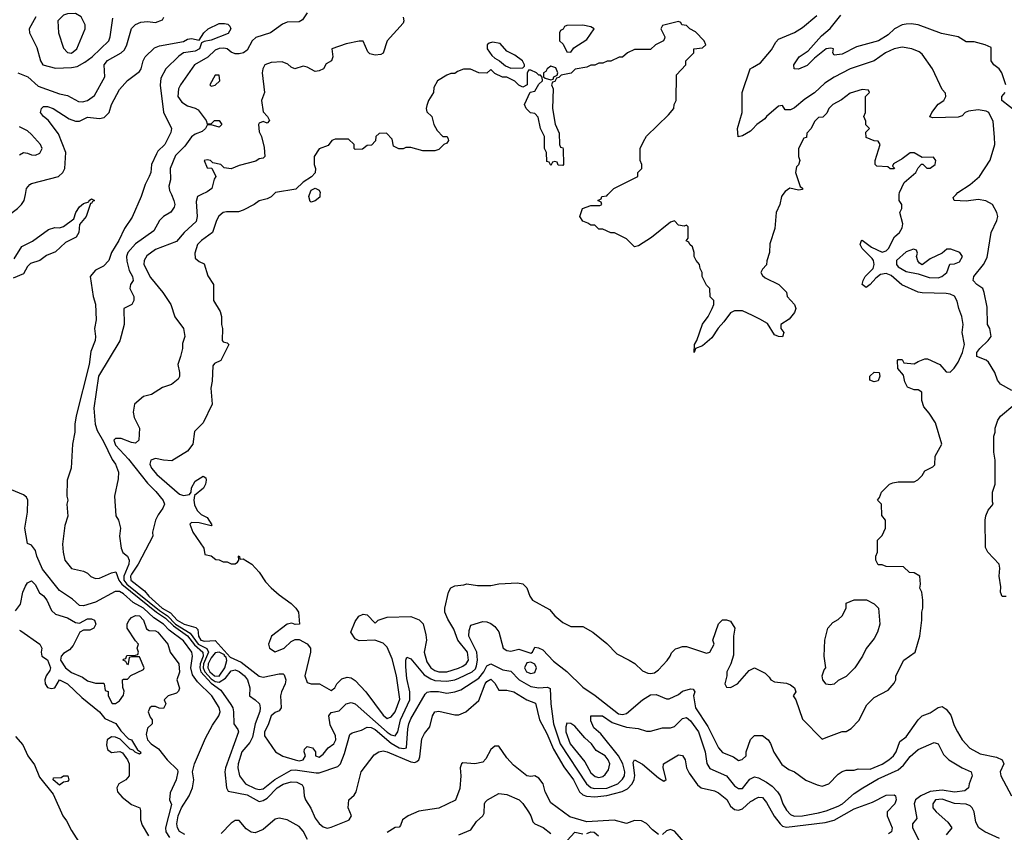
# Model space of a CAD drawing. Header units: inches. Extents: x 2348352 to 2479776, y 460422 to 613655.
# Tile 461 of 590: x 2426330 to 2431261, y 556808 to 560875. Entities that reach past the tile are written whole.
import ezdxf

# ---------------------------------------------------------------- set-up
doc = ezdxf.new("R2010")
doc.units = ezdxf.units.IN
doc.header["$MEASUREMENT"] = 0
for name, color, linetype in [('C4525', 7, 'Continuous'), ('C4526', 7, 'Continuous'), ('C4535', 7, 'Continuous'), ('C4536', 7, 'Continuous')]:
    doc.layers.add(name, color=color, linetype=linetype)

msp = doc.modelspace()

# ---------------------------------------------------------------- linework, layer by layer
at = {"layer": 'C4525', "color": 4}
for points, elevation in [([(2425808.2, 560000), (2425844.7, 559970), (2425888.2, 559948.2), (2425906.8, 559930), (2425907.3, 559910), (2425898.8, 559870), (2425913.2, 559833.2), (2425939.9, 559799.9), (2425981.4, 559761.4), (2426030, 559746.8), (2426071.9, 559768.1), (2426150, 559780.5), (2426190, 559800.7), (2426245.3, 559874.7), (2426319, 559930), (2426339, 559950), (2426353.2, 559970), (2426359.2, 560000)], 64), ([(2426302, 559678), (2426340.6, 559739.4), (2426394.1, 559765.9), (2426475.3, 559824.7), (2426505.7, 559834.3), (2426530, 559834), (2426550, 559839.5), (2426602, 559878), (2426611.2, 559910), (2426630, 559938.4), (2426650, 559954.9), (2426677.2, 559962.8), (2426679, 559970), (2426690, 559978.8), (2426704.7, 559970), (2426695.2, 559964.8), (2426690, 559955.3), (2426684.7, 559955.3), (2426663.7, 559890), (2426630.4, 559850), (2426626.7, 559810), (2426612.6, 559787.4), (2426560.2, 559759.8), (2426510, 559714), (2426465.2, 559694.8), (2426431.3, 559670), (2426385.1, 559654.9), (2426370, 559639.3), (2426350, 559602.7), (2426298, 559582)], 56), ([(2426942.4, 560000), (2426939.3, 559990), (2426893.5, 559886.5), (2426855.5, 559830), (2426827.7, 559770), (2426790.7, 559710), (2426776, 559670), (2426750, 559642), (2426710, 559622), (2426684, 559590), (2426698, 559490), (2426710.5, 559450.5), (2426712.7, 559372.7), (2426704.9, 559330), (2426710.3, 559290), (2426708.4, 559270), (2426686.3, 559213.7), (2426678, 559150), (2426613, 558893), (2426607, 558850), (2426607.2, 558810), (2426595.5, 558750), (2426588.5, 558630), (2426568, 558570), (2426566.8, 558490), (2426571, 558470), (2426566.8, 558450), (2426570.8, 558390), (2426555.9, 558344.1), (2426544.9, 558250), (2426547.3, 558210), (2426557.3, 558170), (2426590, 558127.7), (2426650, 558114), (2426670, 558104), (2426687.4, 558087.4), (2426710, 558078.4), (2426730, 558079.5), (2426790, 558107), (2426811.7, 558111.7), (2426826.7, 558070), (2426842.6, 558050), (2427016.1, 557910), (2427059.9, 557879.9), (2427100.7, 557840.7), (2427171, 557791), (2427205.8, 557745.8), (2427247.2, 557710), (2427249.5, 557690), (2427234, 557650), (2427231.9, 557630), (2427237.3, 557610), (2427290, 557553.9), (2427338.4, 557518.4), (2427387.1, 557447.1), (2427397.3, 557430), (2427401.8, 557410), (2427402, 557350), (2427422.8, 557322.8), (2427426.8, 557310), (2427360.9, 557130), (2427358, 557110), (2427365.5, 557030), (2427373.7, 557013.7), (2427470, 556995.8), (2427530, 556961.7), (2427550, 556966.3), (2427570, 556978.3), (2427619.7, 557030), (2427650, 557048.9), (2427690, 557060.3), (2427718.7, 557058.7), (2427745.1, 557045.1), (2427751.7, 557031.7), (2427754.9, 556990), (2427762, 556970), (2427788.2, 556928.2), (2427810, 556878.7), (2427830, 556851.8), (2427850, 556834.3), (2427870, 556829), (2427890, 556832.7), (2427973.9, 556866.1), (2427981.2, 556870), (2427992.3, 556890), (2427976, 556930), (2427979, 556970), (2428006, 556994), (2428015.3, 557010), (2428041.2, 557110), (2428105.4, 557194.6), (2428129.6, 557210.4), (2428150, 557214.9), (2428170, 557210.4), (2428290, 557160.2), (2428310, 557157.6), (2428318.8, 557161.2), (2428329.7, 557170.3), (2428334.2, 557185.8), (2428343.9, 557276.1), (2428357.5, 557302.5), (2428384.1, 557335.9), (2428398, 557390), (2428409.2, 557410), (2428430, 557413.4), (2428510, 557395.5), (2428530, 557395.5), (2428564, 557410), (2428630, 557466.8), (2428662, 557550), (2428670, 557563), (2428690, 557574.4), (2428710, 557554), (2428730, 557518.8), (2428770, 557519.3), (2428804.7, 557510), (2428870, 557470.5), (2428914.2, 557454.2), (2428933.7, 557370), (2428970, 557302), (2429003.8, 557223.8), (2429055, 557135), (2429103.7, 557070), (2429134, 557010), (2429150, 556995.3), (2429168.2, 556988.2), (2429210, 556985.5), (2429270, 556992.1), (2429347.9, 557012.1), (2429374.5, 557025.5), (2429396.9, 557050), (2429407.4, 557072.6), (2429411.2, 557091.2), (2429402.9, 557157.1), (2429409.4, 557170.6), (2429450, 557148), (2429530, 557080.5), (2429556, 557064), (2429568.4, 557071.6), (2429552.7, 557130), (2429555.3, 557150), (2429630, 557196), (2429650, 557191.3), (2429662.4, 557170), (2429670.4, 557130), (2429683.1, 557103.1), (2429724.6, 557044.6), (2429742.8, 557030), (2429810, 557015.5), (2429830, 557005.5), (2429871.6, 556971.5), (2429890, 556938.8), (2429910, 556922), (2429930, 556919.1), (2429950, 556925.5), (2429990, 556961.6), (2430000, 556967.5)], 64), ([(2427089.9, 560000), (2427103, 559970), (2427107.3, 559950), (2427104, 559936), (2427087.5, 559912.5), (2427051.3, 559890), (2427031.3, 559870), (2427001.4, 559818.6), (2426910, 559754), (2426872.2, 559710), (2426865.7, 559690), (2426866.3, 559666.3), (2426879.3, 559619.3), (2426896, 559590), (2426898, 559570), (2426884.7, 559550), (2426882.8, 559530), (2426902.8, 559490), (2426902.8, 559470), (2426892, 559450), (2426852, 559430), (2426853.4, 559350), (2426832.3, 559267.7), (2426725.5, 559090), (2426702.4, 558930), (2426708.9, 558850), (2426718.2, 558818.2), (2426750, 558764), (2426793.4, 558673.4), (2426811, 558650), (2426826, 558610), (2426823.6, 558576.4), (2426806, 558490), (2426811.6, 558391.6), (2426824.7, 558370), (2426836, 558330), (2426831, 558290), (2426838.8, 558230), (2426847.5, 558207.5), (2426871, 558190), (2426878, 558170), (2426876.9, 558150), (2426851.6, 558090), (2426851.5, 558070), (2426867.1, 558050), (2427030, 557917.1), (2427070.4, 557890.4), (2427110, 557850.1), (2427184.7, 557804.7), (2427223.5, 557750), (2427267.1, 557727.1), (2427275.3, 557710), (2427251.6, 557650), (2427249.6, 557630), (2427258, 557610), (2427290, 557575.8), (2427310, 557562.5), (2427330, 557558.3), (2427360.9, 557579.1), (2427390, 557616), (2427410, 557621.3), (2427430, 557612.2), (2427456.3, 557590), (2427470.7, 557570), (2427482.8, 557530), (2427482, 557490), (2427510, 557471.3), (2427530.6, 557450.6), (2427535.5, 557430), (2427532.8, 557412.8), (2427510.2, 557349.8), (2427496.3, 557283.7), (2427482.5, 557257.5), (2427443.7, 557210), (2427425.3, 557150), (2427422.4, 557130), (2427430.4, 557090), (2427460.5, 557050), (2427510, 557026), (2427530, 557021.1), (2427550, 557024.6), (2427608.3, 557071.7), (2427690, 557118.7), (2427710, 557119.6), (2427815.1, 557104.9), (2427830, 557106), (2427923.6, 557136.4), (2427937, 557150), (2427957.7, 557202.3), (2427983.1, 557296.9), (2427994.9, 557305.1), (2428041.7, 557318.3), (2428070, 557333.4), (2428090, 557332.6), (2428110, 557322.4), (2428190, 557254.4), (2428230, 557230.4), (2428253.6, 557226.4), (2428268, 557230), (2428273.9, 557326.1), (2428279.7, 557350), (2428290, 557376.3), (2428361, 557499), (2428371.8, 557508.2), (2428387.7, 557512.3), (2428427.9, 557512.1), (2428470, 557503.8), (2428510, 557510.4), (2428539.4, 557520.6), (2428630, 557579.5), (2428655.1, 557610), (2428670, 557640.7), (2428690, 557651.3), (2428750, 557620.4), (2428790, 557614.9), (2428831.1, 557571.1), (2428890, 557538), (2428929.7, 557530.3), (2428973.7, 557533.7), (2428986.8, 557526.8), (2428990.3, 557450), (2429003.1, 557350), (2429036.9, 557250), (2429169.3, 557049.3), (2429190, 557031.7), (2429206.8, 557026.8), (2429270, 557028.4), (2429325.1, 557050), (2429350, 557073), (2429359.1, 557090), (2429361, 557110), (2429350.8, 557150), (2429329.8, 557190), (2429240.1, 557300.1), (2429205.2, 557330), (2429190, 557366), (2429190, 557391.3), (2429248.9, 557391.1), (2429297.5, 557357.5), (2429342, 557342), (2429370, 557333), (2429427.9, 557327.9), (2429470, 557314), (2429490, 557314), (2429550, 557330.8), (2429590, 557330.7), (2429610, 557336.3), (2429650, 557377.3), (2429670, 557383), (2429690, 557365.5), (2429730.3, 557310), (2429763, 557210), (2429772.3, 557152.3), (2429787, 557127), (2429870, 557090.5), (2429910, 557040.7), (2429930, 557027.3), (2429950, 557027.3), (2429986.3, 557073.7), (2430000, 557080.5)], 68), ([(2427241.4, 560000), (2427221, 559990), (2427214.4, 559965.6), (2427219.1, 559890), (2427214.6, 559865.4), (2427154, 559810), (2427115.6, 559764.4), (2427010, 559724.5), (2426967.3, 559692.7), (2426953, 559670), (2426952.7, 559650), (2426984.8, 559584.8), (2427046.8, 559510), (2427086.8, 559450), (2427107.9, 559387.9), (2427150.7, 559330), (2427158, 559290), (2427146.4, 559253.6), (2427146, 559230), (2427136, 559190), (2427122.8, 559150), (2427130.7, 559110), (2427130.6, 559089.4), (2427123.5, 559076.5), (2427090.5, 559049.5), (2427045.2, 559034.8), (2426990, 558999), (2426950, 558989), (2426906, 558950), (2426898.8, 558910), (2426904.5, 558884.5), (2426930.8, 558830), (2426926.8, 558770), (2426910, 558756), (2426890, 558758), (2426838.6, 558778.6), (2426810, 558778.4), (2426802.4, 558770), (2426810, 558745.3), (2426875.5, 558675.5), (2426970, 558554.9), (2427013, 558513), (2427048.1, 558468.1), (2427055.5, 558450), (2427048, 558430), (2427023.2, 558396.8), (2427010.4, 558370), (2426994.8, 558310), (2426997.3, 558290), (2426924, 558150), (2426890, 558099.5), (2426885.8, 558090), (2426886.5, 558070), (2426955.5, 558015.5), (2426976.5, 557990), (2427044.2, 557930), (2427085.5, 557905.5), (2427118.3, 557870), (2427153.4, 557850), (2427212.8, 557832.8), (2427222.4, 557822.4), (2427226.4, 557790), (2427237.1, 557770), (2427255.7, 557764.3), (2427310, 557767.7), (2427384.9, 557684.9), (2427438.9, 557658.9), (2427530, 557588.9), (2427550, 557583.7), (2427630, 557600.7), (2427650, 557601), (2427655.5, 557595.5), (2427664, 557570), (2427660.5, 557550), (2427641.3, 557510), (2427637, 557490), (2427640.5, 557430), (2427630, 557416), (2427610, 557407), (2427590.6, 557390), (2427575.3, 557344.7), (2427557.1, 557310), (2427557.1, 557290), (2427610.8, 557210), (2427648.7, 557188.7), (2427709.6, 557170.4), (2427730, 557166), (2427749.5, 557170.5), (2427760.9, 557190), (2427755.1, 557210), (2427756.5, 557223.5), (2427770, 557237.3), (2427796, 557230), (2427811, 557210), (2427812, 557190), (2427830, 557184), (2427850, 557198.8), (2427876, 557230), (2427903.7, 557250), (2427913, 557270), (2427911.3, 557290), (2427885.7, 557345.7), (2427878, 557390), (2427890, 557406.8), (2427930, 557415.5), (2427966, 557450), (2427990, 557458), (2428010, 557450.7), (2428170, 557309.3), (2428190, 557295.2), (2428210, 557290.4), (2428223.5, 557310), (2428237.6, 557370), (2428283.5, 557470), (2428284.4, 557510), (2428270, 557578), (2428263.6, 557636.4), (2428264.5, 557670), (2428270, 557684.7), (2428290, 557676), (2428356.2, 557596.2), (2428390, 557574.9), (2428410, 557567.9), (2428470, 557564.4), (2428508.9, 557571.1), (2428530, 557579.6), (2428595.6, 557610), (2428613.5, 557626.5), (2428618.8, 557641.2), (2428623.1, 557670), (2428619.3, 557710), (2428580.5, 557790), (2428581.7, 557818.3), (2428590, 557844.7), (2428650, 557862), (2428670, 557860.5), (2428690, 557852.4), (2428710, 557837.1), (2428730.3, 557810.3), (2428751, 557730), (2428770, 557717.3), (2428790, 557714), (2428830, 557724), (2428890, 557704.7), (2428898, 557710), (2428910, 557734), (2428928.4, 557731.6), (2428950, 557720.7), (2429003.4, 557663.4), (2429070, 557612), (2429150, 557533.4), (2429212.6, 557492.6), (2429330, 557400.3), (2429350, 557396.5), (2429370, 557402.6), (2429450, 557470.4), (2429490, 557494.9), (2429517.1, 557497.1), (2429570, 557475.5), (2429583.7, 557476.3), (2429630, 557497.3), (2429650, 557513.4), (2429690, 557526), (2429703.6, 557523.6), (2429711, 557510), (2429704, 557490), (2429714.8, 557430), (2429777.3, 557337.3), (2429830, 557231), (2429850, 557207.7), (2429904.9, 557184.9), (2429930, 557167.3), (2429948.9, 557171.1), (2429968, 557190), (2429968.7, 557210), (2429990, 557272), (2430000, 557282)], 72), ([(2427601.7, 560000), (2427590, 559988.7), (2427570, 559978), (2427530, 559968.7), (2427504.7, 559950), (2427450, 559921.2), (2427426.4, 559913.6), (2427366.2, 559913.8), (2427350, 559909.3), (2427328.5, 559891.5), (2427316.3, 559870), (2427296.3, 559810), (2427240.7, 559770), (2427220.7, 559750), (2427207.3, 559707.3), (2427210, 559682), (2427230, 559664.7), (2427253.7, 559653.7), (2427273.2, 559593.2), (2427301, 559550), (2427301, 559470), (2427334.4, 559414.4), (2427341, 559390), (2427341, 559350), (2427346, 559330), (2427344.7, 559270), (2427350, 559262), (2427370, 559258), (2427378, 559250), (2427338, 559170), (2427305.5, 559154.5), (2427297.3, 559142.7), (2427293.7, 559066.3), (2427286.8, 559030), (2427294.8, 558950), (2427250, 558858), (2427206, 558814), (2427198, 558750), (2427170, 558715.3), (2427092.3, 558667.7), (2427050.3, 558669.7), (2427010, 558678), (2426987.7, 558670), (2426982.4, 558650), (2426990.4, 558630), (2427017.8, 558597.8), (2427130, 558500.3), (2427150, 558493.4), (2427181.5, 558498.5), (2427189.6, 558510.4), (2427190, 558531.3), (2427210, 558566), (2427250, 558590.8), (2427262, 558582), (2427264.7, 558570), (2427261, 558550), (2427250.7, 558530), (2427206, 558494), (2427202, 558470), (2427206.2, 558446.2), (2427219, 558419), (2427238.8, 558398.8), (2427270, 558384), (2427292.7, 558347.3), (2427290, 558342), (2427230, 558357.2), (2427190, 558358), (2427182, 558350), (2427198, 558310), (2427252, 558230), (2427258, 558198), (2427290, 558192), (2427312.7, 558172.7), (2427330, 558172), (2427350, 558162), (2427370, 558162), (2427390, 558152), (2427410, 558152), (2427420.4, 558159.6), (2427428, 558170), (2427426, 558190), (2427430, 558191.3), (2427434, 558174), (2427450, 558176), (2427493, 558150), (2427530.5, 558110), (2427561.3, 558061.3), (2427590, 558030.8), (2427630, 557996), (2427690, 557953.4), (2427714, 557930), (2427726.8, 557910), (2427731.3, 557848.7), (2427710, 557848), (2427694, 557854), (2427670, 557848.7), (2427591.3, 557790), (2427576, 557750), (2427582, 557730), (2427610, 557711.3), (2427655.3, 557730), (2427690, 557762), (2427710, 557772), (2427730, 557772), (2427770.7, 557750.7), (2427786, 557730), (2427787.3, 557710), (2427758, 557590), (2427770, 557558), (2427790.6, 557550.6), (2427831.3, 557550), (2427890, 557518), (2427909.4, 557530.6), (2427919.3, 557550), (2427944.2, 557575.8), (2427970, 557583.8), (2427990, 557580.4), (2428010, 557568.2), (2428063.8, 557510), (2428150, 557393.4), (2428170, 557377.3), (2428190, 557384.9), (2428210, 557410.7), (2428233.9, 557473.9), (2428216.9, 557590), (2428196.2, 557676.2), (2428170, 557734), (2428150, 557754), (2428108.9, 557768.9), (2428030, 557766), (2428010, 557775.3), (2427989, 557810), (2428010, 557862), (2428029.3, 557890), (2428050, 557898.8), (2428070, 557896), (2428110, 557854), (2428126, 557870), (2428170, 557884.7), (2428290, 557887.3), (2428330.4, 557870.4), (2428350.4, 557850.4), (2428364.5, 557795.5), (2428367.7, 557770), (2428355.5, 557710), (2428370, 557660.7), (2428390, 557630.6), (2428410, 557617.6), (2428430, 557610.4), (2428470, 557610.4), (2428528.3, 557628.3), (2428550, 557639.5), (2428566.6, 557650), (2428577.4, 557670), (2428572.4, 557710), (2428525.1, 557770), (2428503.9, 557823.9), (2428473.8, 557873.8), (2428459.3, 557910), (2428459.3, 557930), (2428477.2, 558010), (2428489.4, 558030.6), (2428510, 558041), (2428554, 558046), (2428570, 558052), (2428622.8, 558042.8), (2428690, 558042.8), (2428730, 558050.8), (2428823.1, 558056.9), (2428850, 558051.3), (2428870, 558032), (2428884.7, 557990), (2428898, 557970), (2428983.5, 557923.5), (2429010.9, 557890.9), (2429050, 557858), (2429090, 557838), (2429150, 557837.3), (2429201, 557810), (2429270, 557753), (2429320.6, 557700.6), (2429382.8, 557670), (2429411.8, 557651.8), (2429450, 557616.3), (2429475.5, 557604.5), (2429490, 557602), (2429510, 557606), (2429530, 557621), (2429572.5, 557667.5), (2429588.7, 557690), (2429594, 557706), (2429614.6, 557725.4), (2429626, 557730), (2429650, 557738), (2429670, 557738), (2429770, 557704.7), (2429786, 557710), (2429808, 557750), (2429802, 557770), (2429829.4, 557850.6), (2429850, 557870.8), (2429870.9, 557870.9), (2429890, 557864.7), (2429911.3, 557830), (2429904.7, 557790), (2429905.4, 557694.6), (2429892, 557650), (2429872, 557610), (2429872, 557590), (2429862, 557550), (2429870, 557534), (2429890, 557532), (2429926, 557550), (2429983.1, 557616.9), (2430000, 557625.9)], 76), ([(2427834.1, 560000), (2427833.2, 559986.8), (2427810, 559969), (2427790, 559962), (2427785.2, 559965.2), (2427779, 559990), (2427782.4, 560000)], 76), ([(2430000, 559393.9), (2429950, 559418), (2429910, 559418), (2429890, 559408), (2429857.5, 559362.5), (2429828.6, 559331.4), (2429796.5, 559283.5), (2429750, 559242.7), (2429714, 559230), (2429708.7, 559208.7), (2429709.3, 559250), (2429721.2, 559270), (2429749.3, 559350.7), (2429779, 559390), (2429798, 559430), (2429806, 559450), (2429806, 559470), (2429788.4, 559488.4), (2429786, 559530), (2429770, 559546), (2429748, 559590), (2429748, 559610), (2429738, 559630), (2429735.3, 559650), (2429718, 559670), (2429708, 559690), (2429708, 559710), (2429699, 559739), (2429686, 559750), (2429682, 559762), (2429668.4, 559768.4), (2429678, 559782), (2429678, 559838), (2429670, 559846), (2429658, 559842), (2429630, 559846), (2429610, 559868), (2429590, 559861.2), (2429494.6, 559785.4), (2429430, 559744), (2429410, 559738), (2429370, 559778), (2429310, 559808), (2429290, 559808), (2429250, 559826), (2429230, 559826), (2429210, 559846), (2429190, 559846), (2429176.4, 559856.4), (2429150, 559866), (2429135.3, 559890), (2429149.1, 559930.9), (2429190, 559946), (2429235.3, 559944.7), (2429246, 559950), (2429242, 559962), (2429226, 559970), (2429242, 559978), (2429246, 559990), (2429270, 559994), (2429276, 560000)], 76), ([(2427156.7, 556796.7), (2427131.4, 556811.4), (2427120.3, 556830), (2427117.7, 556850), (2427124.2, 556890), (2427140.2, 556930), (2427178.3, 556990), (2427195.3, 557030), (2427202.8, 557070), (2427195.5, 557110), (2427206, 557150), (2427261.3, 557278.7), (2427295.6, 557344.4), (2427328.2, 557390), (2427334.7, 557410), (2427330, 557432.2), (2427292.9, 557490), (2427221.2, 557561.2), (2427195.3, 557595.3), (2427186.7, 557630), (2427196, 557690), (2427192.9, 557710), (2427150, 557765.8), (2427079.1, 557819.1), (2427050, 557850.1), (2427001.6, 557881.6), (2426950, 557929.4), (2426898, 557958), (2426850, 558001), (2426830, 558012.8), (2426807.8, 558012.2), (2426710, 557959.5), (2426650, 557940.5), (2426630, 557942), (2426594.1, 557974.1), (2426530, 558018.4), (2426444.2, 558124.2), (2426416.5, 558190), (2426410, 558218), (2426390, 558244.7), (2426370, 558254), (2426356.4, 558330), (2426370.3, 558409.7), (2426371.7, 558470), (2426364.6, 558484.6), (2426350, 558497.6), (2426290, 558522)], 56), ([(2426310, 557916), (2426334.5, 557950), (2426345.6, 558010), (2426360.3, 558039.7), (2426370, 558056.3), (2426390, 558065.5), (2426408.7, 558048.7), (2426430, 558006), (2426450, 557991), (2426466.8, 557970), (2426490, 557918), (2426510, 557898.8), (2426570, 557880.7), (2426610, 557857.3), (2426630, 557854.8), (2426670, 557876.4), (2426690, 557876.3), (2426704.7, 557870), (2426711.3, 557850), (2426702, 557830), (2426681, 557819), (2426650, 557819), (2426630.9, 557809.1), (2426598, 557742), (2426579.8, 557720.2), (2426550, 557702.7), (2426537.3, 557690), (2426534.8, 557670), (2426559.1, 557630), (2426590, 557606.7), (2426644.5, 557584.5), (2426670, 557566), (2426710, 557554), (2426750, 557554), (2426754, 557550), (2426758, 557518), (2426772.7, 557512.7), (2426774, 557490), (2426792.7, 557452.7), (2426810, 557452), (2426830, 557466), (2426850, 557494), (2426854, 557514), (2426847.3, 557532.7), (2426846, 557570), (2426850, 557574), (2426870, 557574), (2426887.3, 557592.7), (2426950, 557622), (2426954, 557630), (2426930, 557686), (2426890, 557686), (2426878, 557682), (2426874, 557650), (2426870, 557646), (2426862, 557662), (2426848.9, 557668.9), (2426850, 557674), (2426862, 557678), (2426867.3, 557692.7), (2426910, 557694), (2426922, 557698), (2426926, 557710), (2426918, 557730), (2426926, 557750), (2426910, 557766), (2426868.7, 557830), (2426868.9, 557851.1), (2426878, 557870), (2426890, 557882), (2426910, 557892), (2426930, 557891), (2426950.8, 557870), (2426965.4, 557825.4), (2426978, 557818), (2427010, 557816), (2427022, 557810), (2427072, 557750), (2427084.7, 557710), (2427126.8, 557650), (2427130.6, 557609.4), (2427118, 557570), (2427131, 557529), (2427125.4, 557514.6), (2427115.3, 557504.7), (2427074, 557490), (2427054, 557470), (2427062, 557450), (2427050, 557428), (2427028.4, 557428.4), (2427010, 557438), (2426990, 557438), (2426982, 557430), (2426974, 557410), (2426983.6, 557383.6), (2426994, 557370), (2426994, 557350), (2426971.1, 557328.9), (2426963.5, 557296.5), (2426971, 557270), (2426988, 557250), (2427025.3, 557225.3), (2427068.2, 557170), (2427119.9, 557119.9), (2427123, 557110), (2427114, 557070), (2427084.4, 557004.4), (2427080.7, 556970), (2427090, 556946), (2427061.1, 556830), (2427062.6, 556810), (2427081.1, 556781.1)], 52), ([(2426330, 557819.3), (2426336.2, 557816.2), (2426431.3, 557750), (2426441, 557730), (2426438, 557710), (2426442, 557690), (2426470, 557671), (2426484, 557630), (2426482, 557618), (2426462.8, 557590), (2426456, 557570), (2426458, 557550), (2426470, 557532), (2426490, 557526.8), (2426506, 557530), (2426529.5, 557570.5), (2426570, 557550.5), (2426641.7, 557481.7), (2426730, 557410.5), (2426756.7, 557376.7), (2426811.5, 557351.5), (2426836.1, 557316.1), (2426875.9, 557275.9), (2426890.4, 557270), (2426921, 557221), (2426936, 557210), (2426936.9, 557203.1), (2426930, 557198), (2426909, 557209), (2426899, 557219), (2426884, 557224), (2426832.9, 557272.9), (2426810, 557284), (2426790, 557286), (2426768.9, 557271.1), (2426764.7, 557244.7), (2426770, 557222.8), (2426790, 557207.7), (2426831.3, 557211.3), (2426846, 557206), (2426871, 557171), (2426878, 557150), (2426878, 557090), (2426862, 557070), (2426826.8, 557050), (2426817.3, 557030), (2426820.7, 557010), (2426843.7, 556983.7), (2426890, 556946.8), (2426932, 556930), (2426936, 556916), (2426936, 556870), (2426943.5, 556843.5), (2426976, 556790)], 48), ([(2426310, 557286.4), (2426345.5, 557245.5), (2426370.4, 557190), (2426404.8, 557144.8), (2426430, 557083.1), (2426498.4, 556998.4), (2426546.3, 556890), (2426565.6, 556865.6), (2426590, 556816.3), (2426678.5, 556678.5)], 44), ([(2429530, 556796), (2429499.8, 556819.8), (2429470, 556851.3), (2429444.7, 556864.7), (2429410, 556866), (2429370, 556851), (2429308.1, 556868.1), (2429170, 556860.7), (2429085.7, 556885.7), (2428990, 556954.8), (2428962, 557010), (2428951.8, 557050), (2428930, 557079.3), (2428910, 557090.7), (2428890, 557087.3), (2428870, 557090.8), (2428803.4, 557143.4), (2428770, 557181), (2428730, 557238.8), (2428710, 557239.1), (2428690, 557222), (2428665.1, 557174.9), (2428650, 557158.8), (2428610, 557150.7), (2428550, 557155.5), (2428542.7, 557150), (2428536, 557130), (2428539.5, 557090), (2428534, 557026), (2428512.3, 556967.7), (2428430, 556927.7), (2428330, 556914), (2428275.3, 556890), (2428248, 556870), (2428238, 556842), (2428230, 556834), (2428210, 556832), (2428170, 556806)], 56), ([(2428530, 556794.9), (2428590, 556819.3), (2428617.7, 556862.3), (2428649.3, 556890), (2428656.9, 556903.1), (2428658, 556950), (2428662, 556958), (2428674, 556970), (2428730, 557001), (2428770, 556996), (2428831, 556970), (2428850, 556951), (2428878.8, 556910), (2428890.7, 556890), (2428899.8, 556859.8), (2428911, 556850), (2428951.7, 556831.7), (2428990, 556800.7)], 52), ([(2427771.3, 556771.3), (2427750, 556813), (2427730, 556836.4), (2427670, 556870.6), (2427630, 556878.8), (2427610, 556874), (2427550, 556821.6), (2427510, 556805.3), (2427488.9, 556808.9), (2427464.6, 556824.6), (2427430, 556866.8), (2427410, 556866.8), (2427390, 556853.4), (2427339.3, 556800.7)], 56), ([(2429072.9, 556767.1), (2429110, 556808), (2429150, 556800.3)], 52), ([(2429170, 556800.8), (2429190, 556809.1), (2429207.8, 556807.8), (2429228.8, 556790)], 52), ([(2429657.6, 556757.6), (2429610, 556812.7), (2429590, 556822), (2429570, 556814.8), (2429550, 556797.3)], 56)]:
    msp.add_lwpolyline(points, dxfattribs=dict(at, elevation=elevation))
for points, elevation in [([(2427330, 557709.5), (2427310, 557705.1), (2427290, 557681), (2427273.7, 557650), (2427272, 557630), (2427282.3, 557610), (2427305.2, 557590), (2427330, 557589.4), (2427357.4, 557630), (2427367.5, 557667.5), (2427363.7, 557683.7), (2427355.3, 557690), (2427355.3, 557695.3)], 72), ([(2428890, 557659), (2428870, 557655.3), (2428859.3, 557630), (2428868.2, 557610), (2428890, 557601.6), (2428910, 557607.3), (2428918, 557630), (2428910, 557648.7)], 72), ([(2429070, 557353.2), (2429064.7, 557335.3), (2429065.7, 557310), (2429087.4, 557250), (2429160.9, 557160.9), (2429190, 557104.9), (2429212.9, 557087.1), (2429230, 557082), (2429250, 557086.8), (2429263.2, 557096.8), (2429279.5, 557120.5), (2429286, 557150), (2429278, 557170), (2429262.7, 557190), (2429217.2, 557217.2), (2429193.3, 557250), (2429160, 557280), (2429110, 557339.5), (2429090, 557352.3)], 72), ([(2426530, 557044), (2426498, 557070), (2426500.4, 557079.6), (2426538, 557082), (2426550, 557090.7), (2426571.3, 557090), (2426576, 557070), (2426570, 557062), (2426550, 557058)], 44)]:
    msp.add_lwpolyline(points, close=True, dxfattribs=dict(at, elevation=elevation))
at = {"layer": 'C4526', "color": 4}
for points, elevation in [([(2426610, 560906), (2426570, 560904.5), (2426550, 560898), (2426522, 560870), (2426524, 560810), (2426550, 560732), (2426570, 560711), (2426590, 560707.7), (2426617.2, 560730), (2426659, 560830), (2426659, 560850), (2426639, 560890)], 76), ([(2429150, 560848), (2429070, 560846), (2429058, 560842), (2429052.7, 560827.3), (2429038, 560822), (2429034, 560810), (2429034, 560770), (2429052.7, 560752.7), (2429070, 560714), (2429090, 560712), (2429105.2, 560734.8), (2429170, 560776), (2429208, 560830), (2429190, 560839)], 76), ([(2428698, 560762), (2428681.4, 560758.6), (2428671.3, 560750), (2428671, 560730), (2428695.3, 560695.3), (2428710, 560682), (2428734, 560670), (2428763.6, 560643.6), (2428790, 560632), (2428850, 560634), (2428858, 560642), (2428858, 560650), (2428848, 560670), (2428810, 560698), (2428770, 560718), (2428736.2, 560756.2)], 76), ([(2427330, 560598), (2427310, 560598), (2427282, 560550), (2427290, 560542), (2427310, 560546.8), (2427332.7, 560570)], 72), ([(2428990, 560642), (2428972, 560630), (2428964.7, 560615.3), (2428954, 560610), (2428954, 560590), (2428962, 560582), (2428990, 560574), (2429002, 560578), (2429006, 560590), (2429022, 560598), (2429026, 560610), (2429014.6, 560634.6)], 76)]:
    msp.add_lwpolyline(points, close=True, dxfattribs=dict(at, elevation=elevation))
for points, elevation in [([(2427770.6, 560910), (2427746.2, 560873.8), (2427730, 560865.2), (2427670, 560863), (2427647.1, 560852.9), (2427586.8, 560810), (2427513.8, 560786.2), (2427494, 560770), (2427470, 560722), (2427450.6, 560709.4), (2427430, 560704), (2427410, 560705.2), (2427390, 560713.2), (2427370, 560729.4), (2427353.1, 560733.1), (2427330, 560731.3), (2427310, 560722), (2427272.6, 560687.4), (2427205.5, 560650), (2427134.9, 560550), (2427126, 560530), (2427123, 560490), (2427142.5, 560462.5), (2427170, 560444.4), (2427210, 560432.7), (2427223.8, 560423.8), (2427264.7, 560370), (2427270, 560354), (2427290, 560354), (2427306, 560370), (2427330, 560371.3), (2427342, 560350), (2427330, 560338), (2427290, 560348.7), (2427270, 560348), (2427261, 560330), (2427244.9, 560315.1), (2427210, 560302.4), (2427190, 560289.6), (2427157.4, 560242.6), (2427110, 560195.1), (2427083.8, 560130), (2427086.4, 560073.6), (2427078, 560042), (2427080.9, 560020.9), (2427089.9, 560000)], 68), ([(2426321, 560610), (2426371, 560590), (2426422.4, 560542.4), (2426530, 560503.7), (2426570, 560495.8), (2426625.7, 560465.7), (2426644.9, 560464.9), (2426670, 560470.4), (2426704.9, 560495.1), (2426756, 560590), (2426752.7, 560650), (2426770, 560670.5), (2426839.3, 560710), (2426855.4, 560724.6), (2426867, 560750), (2426890, 560831), (2426910, 560850.8), (2426936.5, 560863.5), (2426970, 560866.8), (2427010, 560861), (2427045.2, 560874.8), (2427052.1, 560887.9)], 68), ([(2426359.2, 560000), (2426365.2, 560030), (2426382, 560050), (2426390, 560056), (2426524, 560090), (2426546.6, 560110), (2426556, 560130), (2426561.2, 560210), (2426524.5, 560304.5), (2426472.5, 560372.5), (2426449, 560390), (2426434, 560410), (2426439, 560430), (2426450, 560441), (2426470, 560440.7), (2426498, 560430), (2426578.4, 560378.4), (2426610, 560367.7), (2426630, 560368), (2426670, 560388), (2426730, 560380.4), (2426754, 560386), (2426778, 560410), (2426790, 560451.3), (2426830, 560526), (2426870, 560570.8), (2426930, 560616), (2426939.3, 560630), (2426949.2, 560670), (2426959.3, 560690), (2427006.2, 560733.8), (2427030, 560744.9), (2427150, 560766.8), (2427170, 560777.3), (2427190, 560781), (2427230, 560772), (2427252.7, 560810), (2427275.1, 560830), (2427330, 560856), (2427356.2, 560856.2), (2427372.1, 560852.1), (2427382.5, 560842.5), (2427387.7, 560830), (2427373.8, 560806.2), (2427290, 560773.3), (2427253.7, 560766.3), (2427241, 560759), (2427230.5, 560730), (2427210, 560717), (2427150, 560709.4), (2427126.7, 560693.3), (2427062, 560630), (2427037.3, 560582.7), (2427033.2, 560546.8), (2427050, 560412), (2427090.8, 560330), (2427087.7, 560310), (2427057.3, 560250), (2427022.5, 560217.5), (2427015.9, 560204.1), (2426990.4, 560149.6), (2426986.4, 560110), (2426979.5, 560090), (2426958, 560050), (2426942.4, 560000)], 64), ([(2426410.4, 560890), (2426377.3, 560830), (2426378.8, 560810), (2426416.7, 560736.7), (2426434.8, 560670), (2426446, 560650), (2426510, 560632.2), (2426590, 560636), (2426618.5, 560641.5), (2426657.3, 560662.7), (2426694, 560690), (2426777.2, 560770), (2426784, 560790), (2426797.2, 560882.8)], 72), ([(2428251.3, 560888.7), (2428254.8, 560870), (2428250, 560858), (2428170.8, 560770), (2428150, 560708), (2428138.8, 560701.2), (2428110, 560697.2), (2428084, 560704), (2428074, 560714), (2428050, 560768), (2428030, 560768), (2427965.4, 560754.6), (2427894, 560730), (2427898, 560690), (2427892, 560670), (2427865.4, 560654.6), (2427852, 560630), (2427830, 560619), (2427810, 560615.3), (2427770, 560638), (2427750, 560642), (2427709.1, 560629.1), (2427690, 560638), (2427672.9, 560652.9), (2427644.7, 560664.7), (2427590, 560661.2), (2427558, 560650), (2427547.3, 560630), (2427544.7, 560610), (2427556, 560510), (2427542, 560470), (2427550, 560414), (2427572, 560390), (2427582, 560370), (2427570, 560358), (2427550, 560366), (2427530, 560358), (2427526, 560350), (2427530, 560314), (2427541, 560290), (2427555.3, 560235.3), (2427558, 560190), (2427550, 560182), (2427530, 560178), (2427513.7, 560166.3), (2427430, 560146), (2427389.1, 560129.1), (2427353.6, 560133.6), (2427338, 560150), (2427298, 560158), (2427286, 560170), (2427270, 560174), (2427254, 560170), (2427270, 560134), (2427292, 560132), (2427312, 560090), (2427303.6, 560076.4), (2427292, 560030), (2427270, 560014), (2427241.4, 560000)], 72), ([(2429276, 560000), (2429306, 560030), (2429426, 560090), (2429426, 560110), (2429446, 560130), (2429446, 560150), (2429438, 560170), (2429438, 560230), (2429454.6, 560265.4), (2429470, 560292), (2429580.4, 560399.6), (2429606, 560430), (2429608, 560450), (2429618, 560470), (2429620.4, 560599.6), (2429666, 560650), (2429666, 560670), (2429706, 560710), (2429706, 560730), (2429750, 560734), (2429766, 560750), (2429758, 560770), (2429714.6, 560814.6), (2429686, 560830), (2429670, 560846), (2429646, 560850), (2429642, 560862), (2429630, 560866), (2429550, 560846), (2429542, 560830), (2429562, 560790), (2429559.6, 560780.4), (2429554, 560770), (2429514, 560750), (2429490, 560726), (2429410, 560726), (2429374, 560710), (2429350, 560688), (2429332.7, 560687.3), (2429290, 560668), (2429272.7, 560667.3), (2429250, 560658), (2429230, 560658), (2429210, 560648), (2429190, 560648), (2429170, 560638), (2429112.7, 560627.3), (2429091.6, 560608.4), (2429042, 560598), (2429030, 560586), (2429018, 560582), (2429010, 560566), (2428998, 560562), (2428994, 560550), (2429002, 560530), (2428998, 560430), (2429012.7, 560352.7), (2429032.7, 560307.3), (2429034, 560250), (2429038, 560238), (2429050, 560234), (2429052.7, 560227.3), (2429054, 560150), (2429050, 560146), (2429027.3, 560147.3), (2429022, 560162), (2429010, 560166), (2428998, 560162), (2428990, 560146), (2428982, 560162), (2428970, 560166), (2428968.7, 560210), (2428958, 560230), (2428958, 560290), (2428938, 560330), (2428927.3, 560387.3), (2428910, 560406), (2428888.9, 560408.9), (2428866, 560430), (2428858, 560450), (2428887.3, 560512.7), (2428910, 560518), (2428930, 560552), (2428948, 560570), (2428947.3, 560587.3), (2428938, 560598), (2428930, 560598), (2428918, 560610), (2428890, 560622), (2428878, 560622), (2428871.6, 560608.4), (2428871.6, 560548.4), (2428850, 560538), (2428830, 560548), (2428810, 560568), (2428770, 560588), (2428748.4, 560588.4), (2428710, 560606), (2428690, 560626), (2428670, 560608), (2428630, 560608.7), (2428587.3, 560627.3), (2428552.7, 560627.3), (2428523.6, 560616.4), (2428510, 560606), (2428490, 560606), (2428470, 560598), (2428422, 560570), (2428403.6, 560536.4), (2428402, 560510), (2428378, 560470), (2428370, 560446), (2428366, 560430), (2428370, 560414), (2428394, 560390), (2428404.7, 560350), (2428421.4, 560321.4), (2428450, 560291.3), (2428471.3, 560291.3), (2428476.9, 560276.9), (2428478, 560270), (2428470, 560258), (2428454, 560250), (2428430, 560226), (2428410, 560218), (2428350, 560218), (2428290, 560235.3), (2428264.7, 560235.3), (2428250, 560228), (2428228.9, 560228.9), (2428202, 560242), (2428196.4, 560276.4), (2428167.3, 560307.3), (2428130, 560306), (2428114, 560290), (2428111.6, 560268.4), (2428092.7, 560247.3), (2428070, 560246), (2428047.3, 560227.3), (2428010, 560226), (2428006, 560230), (2428006, 560250), (2427976.4, 560276.4), (2427910, 560278), (2427894, 560270), (2427875.3, 560244.7), (2427830, 560228), (2427804.7, 560190), (2427804.7, 560150), (2427811.3, 560130), (2427810.9, 560109.1), (2427791, 560089), (2427750, 560062), (2427713, 560027), (2427612, 560010), (2427601.7, 560000)], 76), ([(2430000, 560327.3), (2429990, 560317), (2429950, 560293.2), (2429928.9, 560288.9), (2429925.2, 560330), (2429948.7, 560410), (2429949, 560510), (2429988.7, 560630), (2430000, 560636.6)], 72), ([(2426330, 560199.1), (2426350, 560210.7), (2426370, 560207.7), (2426390, 560198), (2426410, 560197.3), (2426432.1, 560207.9), (2426442.7, 560230), (2426435.1, 560250), (2426390, 560300.9), (2426370, 560319.3), (2426330, 560339)], 68), ([(2427782.4, 560000), (2427790, 560022), (2427810, 560032), (2427830, 560022), (2427834.8, 560010), (2427834.1, 560000)], 76)]:
    msp.add_lwpolyline(points, dxfattribs=dict(at, elevation=elevation))
at = {"layer": 'C4535', "color": 4}
for points, elevation in [([(2430000, 557625.9), (2430010, 557631.3), (2430063.5, 557603.5), (2430084.5, 557584.5), (2430092, 557570), (2430110, 557561), (2430170, 557554.8), (2430190, 557546), (2430210.5, 557530.5), (2430218, 557510), (2430204.7, 557490), (2430218, 557470), (2430250, 557374), (2430350, 557274), (2430370, 557282), (2430450, 557311.3), (2430470, 557312), (2430493.6, 557326.4), (2430533.6, 557366.4), (2430573.6, 557446.4), (2430610, 557482), (2430680.4, 557519.6), (2430710, 557554), (2430718, 557570), (2430718, 557590), (2430758, 557670), (2430815.3, 557710), (2430839, 557790), (2430848.7, 557870), (2430848.7, 557910), (2430854, 557930), (2430854, 557970), (2430848, 558010), (2430838, 558030), (2430842, 558050), (2430838, 558090), (2430810, 558106), (2430787.3, 558107.3), (2430756.4, 558136.4), (2430670, 558138), (2430650, 558146), (2430630, 558146), (2430618, 558170), (2430618, 558190), (2430626, 558210), (2430626, 558270), (2430650, 558294), (2430666, 558330), (2430666, 558370), (2430647.3, 558392.7), (2430646, 558450), (2430626, 558470), (2430636.4, 558483.6), (2430646, 558510), (2430686, 558550), (2430703.1, 558556.9), (2430730, 558562), (2430810, 558562), (2430828.4, 558571.6), (2430850, 558594), (2430863.1, 558616.9), (2430903.1, 558636.9), (2430913.6, 558646.4), (2430915.3, 558690), (2430948, 558750), (2430916.5, 558856.5), (2430885.6, 558905.6), (2430858, 558938), (2430849.1, 558969.1), (2430848, 559010), (2430830, 559022), (2430810, 559022), (2430776.4, 559036.4), (2430763.1, 559063.1), (2430756.4, 559096.4), (2430728, 559130), (2430726, 559170), (2430730, 559174), (2430750, 559174), (2430758, 559158), (2430810, 559152), (2430830, 559164.7), (2430863.1, 559176.9), (2430876.9, 559176.9), (2430938, 559150), (2430970, 559112), (2430990, 559111.3), (2431010, 559131.3), (2431030, 559161), (2431051.5, 559210), (2431061.2, 559250), (2431049.5, 559309.5), (2431055.1, 559350), (2431049.4, 559389.4), (2431033.2, 559430), (2431025.6, 559465.6), (2431011.5, 559491.5), (2430990, 559502), (2430970, 559505.1), (2430850, 559507.6), (2430830, 559511.6), (2430748.4, 559548.5), (2430694.3, 559594.3), (2430670, 559605.1), (2430640.9, 559599.1), (2430618.5, 559581.5), (2430590, 559549.2), (2430570, 559535.3), (2430549.4, 559549.4), (2430554, 559570), (2430565.2, 559590), (2430605.2, 559630), (2430609.3, 559650), (2430606, 559670), (2430599.6, 559679.6), (2430549, 559730), (2430539, 559750), (2430546, 559770), (2430549.1, 559770.9), (2430596.3, 559736.3), (2430650, 559710.8), (2430670, 559718.8), (2430681.2, 559730), (2430712.1, 559787.9), (2430737.2, 559810), (2430750, 559834), (2430753.2, 559853.2), (2430738, 559910), (2430748, 559930), (2430748, 559950), (2430735.3, 559970), (2430734, 559990), (2430735.6, 560000)], 76), ([(2430152.1, 560000), (2430144.7, 559990), (2430138, 559950), (2430118, 559910), (2430111.3, 559830), (2430086.4, 559753.6), (2430084.7, 559710), (2430071.6, 559668.4), (2430071.1, 559648.9), (2430050, 559626), (2430042, 559610), (2430050, 559594), (2430063.6, 559583.6), (2430132, 559550), (2430171.1, 559511.1), (2430174, 559490), (2430211.3, 559450), (2430218, 559430), (2430210.9, 559409.1), (2430183.6, 559376.4), (2430142, 559350), (2430142, 559330), (2430158, 559310), (2430150, 559288), (2430130, 559288.7), (2430110, 559298), (2430074.6, 559354.6), (2430036.4, 559376.4), (2430000, 559393.9)], 76), ([(2431298.6, 559018.6), (2431242, 559050), (2431228, 559070), (2431214, 559110), (2431181.4, 559161.5), (2431170, 559171.6), (2431124, 559190), (2431124.5, 559210), (2431138.4, 559230), (2431181.2, 559270), (2431196, 559290), (2431189, 559330), (2431177.2, 559350), (2431175.5, 559435.5), (2431161.2, 559510), (2431153.2, 559530), (2431124, 559550), (2431105.2, 559570), (2431109.3, 559590), (2431157.2, 559650), (2431175.9, 559684.1), (2431196, 559810), (2431224, 559870), (2431229, 559890), (2431224, 559910), (2431202, 559950), (2431169.3, 559969.3), (2431130, 559975.1), (2431070, 559966.3), (2431009.6, 559969.6), (2431005.2, 559985.2), (2431019.7, 560000)], 72), ([(2431270, 557988.7), (2431250, 557988), (2431242, 558010), (2431244, 558036), (2431236, 558090), (2431239, 558130), (2431235.3, 558150), (2431178, 558210), (2431167.3, 558232.7), (2431166, 558370), (2431168.4, 558391.6), (2431180.4, 558419.6), (2431206, 558450), (2431202, 558462), (2431202, 558510), (2431215.3, 558550), (2431215.3, 558670), (2431208.7, 558710), (2431208.7, 558790), (2431215.3, 558810), (2431215.3, 558830), (2431228.7, 558870), (2431242, 558890), (2431314, 558950)], 72), ([(2430000, 557282), (2430010, 557292), (2430050, 557292), (2430078, 557270), (2430090, 557252), (2430107.9, 557207.9), (2430147.1, 557147.1), (2430182, 557122), (2430210, 557111), (2430267.9, 557067.9), (2430324.5, 557044.5), (2430350, 557038.8), (2430382, 557050), (2430430, 557098), (2430450, 557111.3), (2430470, 557118), (2430510, 557118), (2430530, 557124.7), (2430590, 557122.8), (2430650, 557148.7), (2430683.7, 557170), (2430707, 557190), (2430719.5, 557210), (2430738, 557262), (2430770, 557286), (2430830, 557371), (2430850, 557391), (2430890, 557404.7), (2430930, 557432), (2430950, 557438), (2430970, 557424.7), (2430993.2, 557393.2), (2431010, 557342), (2431026.8, 557310), (2431051, 557270), (2431088.5, 557228.5), (2431140.9, 557200.9), (2431222.8, 557182.8), (2431251, 557170), (2431258.8, 557150), (2431240.7, 557110), (2431244, 557090), (2431297.3, 556990)], 72), ([(2430000, 557080.5), (2430010, 557085.5), (2430030, 557080.4), (2430070, 557058.3), (2430098.2, 557038.2), (2430125.3, 557010), (2430139.5, 556990), (2430153, 556950), (2430170, 556918.8), (2430190, 556896.3), (2430209, 556889), (2430250.4, 556890.4), (2430330, 556904.4), (2430370, 556914.3), (2430430, 556938.3), (2430451.5, 556950), (2430510, 557001.1), (2430552, 557030), (2430630, 557074.9), (2430730, 557120.5), (2430755.8, 557144.2), (2430790, 557186.8), (2430830, 557222.8), (2430910, 557257.3), (2430930, 557251), (2430957.1, 557197.1), (2430982.8, 557170), (2431050, 557130.6), (2431096, 557110), (2431100.5, 557090), (2431084.9, 557050), (2431082.8, 557030), (2431064.1, 557015.9), (2431011.6, 557008.5), (2430950, 557018), (2430890, 557011.8), (2430843, 556990), (2430817.3, 556970), (2430810.7, 556950), (2430823.6, 556876.4), (2430801, 556850), (2430801, 556830), (2430838, 556758)], 68), ([(2430000, 556967.5), (2430010, 556973.4), (2430030, 556984), (2430050, 556981), (2430070, 556956), (2430108.6, 556888.6), (2430138.4, 556850), (2430150, 556838.4), (2430170, 556833.4), (2430363.9, 556856.1), (2430410, 556867.7), (2430510, 556924.9), (2430601.5, 556958.5), (2430670, 556993.4), (2430710, 556994.8), (2430716, 556990), (2430719.3, 556970), (2430712.7, 556950), (2430674.4, 556910), (2430674, 556890), (2430700.3, 556830), (2430697.1, 556810), (2430680.7, 556799.3)], 64), ([(2431237.1, 556777.1), (2431164, 556810), (2431134, 556830), (2431119, 556859), (2431109.6, 556910), (2431100.7, 556930), (2431090, 556940.7), (2431070, 556948), (2431011.2, 556951.2), (2430950, 556973.7), (2430916, 556970), (2430903, 556950), (2430903.8, 556930), (2430920.5, 556910), (2430979, 556859), (2430998, 556830), (2430970, 556794)], 72)]:
    msp.add_lwpolyline(points, dxfattribs=dict(at, elevation=elevation))
at = {"layer": 'C4535', "color": 4, "elevation": 76}
for points in [[(2430992.7, 559727.3), (2430972.7, 559727.3), (2430950, 559706), (2430890, 559678), (2430850, 559648), (2430836.4, 559656.4), (2430828.9, 559668.9), (2430822, 559690), (2430826, 559706), (2430822, 559722), (2430806, 559726), (2430770, 559713.2), (2430722, 559670), (2430722, 559650), (2430730, 559638.8), (2430770, 559614), (2430830, 559602.8), (2430884.7, 559584.7), (2430930, 559583.1), (2430949, 559590), (2430974, 559610), (2430988.7, 559651.3), (2431012.7, 559652.7), (2431036.5, 559663.5), (2431052.7, 559690), (2431038, 559710)], [(2430610, 559062), (2430588.7, 559070), (2430588.7, 559090), (2430610, 559111.3), (2430634, 559110), (2430638, 559090), (2430630, 559068)], [(2430390, 557545.2), (2430369.4, 557549.4), (2430353.2, 557570), (2430349.2, 557590), (2430359, 557621), (2430368, 557630), (2430359, 557690), (2430362, 557770), (2430378, 557830), (2430403.1, 557856.9), (2430430, 557872), (2430448.9, 557891.1), (2430468.7, 557930), (2430470, 557954), (2430510, 557972), (2430571.1, 557971.1), (2430610, 557952), (2430632, 557930), (2430638, 557850), (2430626, 557810), (2430610, 557778), (2430570, 557728), (2430551.3, 557690), (2430512, 557630), (2430470, 557588), (2430430, 557568), (2430410, 557548.7)]]:
    msp.add_lwpolyline(points, close=True, dxfattribs=at)
at = {"layer": 'C4536', "color": 4}
for points, elevation in [([(2430000, 560636.6), (2430040.2, 560659.8), (2430095.5, 560724.5), (2430116.5, 560763.5), (2430130, 560778), (2430210, 560811), (2430250, 560836), (2430323.3, 560896.7)], 72), ([(2431269, 560550), (2431248.7, 560610), (2431235.3, 560630), (2431208.7, 560650), (2431195.3, 560670), (2431195.3, 560735.3), (2431166, 560750), (2431110, 560764), (2431070, 560764), (2431030, 560789.2), (2430946.3, 560806.3), (2430829.6, 560849.6), (2430795.3, 560855.3), (2430770, 560853.6), (2430750, 560849.6), (2430710.8, 560830), (2430679.9, 560800.1), (2430631.3, 560770), (2430521.4, 560738.6), (2430450, 560702.7), (2430410, 560698), (2430402, 560710), (2430406, 560730), (2430393.2, 560733.2), (2430370, 560729), (2430310, 560682), (2430274.3, 560645.7), (2430230, 560627.6), (2430209.5, 560629.5), (2430207.3, 560650), (2430234, 560690), (2430279.8, 560720.2), (2430345.7, 560794.3), (2430390, 560830.4), (2430442.6, 560897.4)], 68), ([(2431019.7, 560000), (2431029.4, 560010), (2431090, 560050.6), (2431137.2, 560090), (2431190, 560172), (2431213.2, 560250), (2431212.9, 560287.1), (2431205.6, 560365.6), (2431184, 560410), (2431170, 560418), (2431130, 560424.5), (2431082.8, 560417.2), (2431066, 560410), (2431050, 560394), (2431030, 560388), (2430904, 560384), (2430888.9, 560388.9), (2430898, 560410), (2430930, 560452), (2430958, 560470), (2430968, 560490), (2430967.3, 560507.3), (2430950, 560526), (2430902, 560630), (2430850, 560702), (2430834.8, 560714.8), (2430798, 560730), (2430750, 560738), (2430710, 560729.6), (2430666.8, 560710), (2430610, 560669.6), (2430490, 560629.5), (2430410, 560588), (2430362.2, 560557.8), (2430310, 560509.6), (2430262.3, 560477.7), (2430210, 560434), (2430190, 560424), (2430164, 560424), (2430150, 560446), (2430130, 560442), (2430070, 560391.5), (2430061.4, 560378.6), (2430022, 560350), (2430000, 560327.3)], 72), ([(2430735.6, 560000), (2430737.2, 560010), (2430759, 560061), (2430818, 560110), (2430830, 560134), (2430847.3, 560152.7), (2430852.7, 560152.7), (2430872.7, 560132.7), (2430890, 560132), (2430915.3, 560150), (2430918, 560170), (2430907.3, 560187.3), (2430850, 560186), (2430810, 560208), (2430790, 560208), (2430750, 560178), (2430706, 560154), (2430702, 560142), (2430711.6, 560131.6), (2430710, 560128), (2430690, 560128.7), (2430678, 560138), (2430622.7, 560142.7), (2430615.3, 560150), (2430614, 560170), (2430639, 560250), (2430630, 560268), (2430610, 560268.7), (2430570, 560286), (2430568.4, 560311.6), (2430586, 560330), (2430568.4, 560348.4), (2430567.3, 560367.3), (2430558, 560390), (2430566, 560410), (2430566, 560490), (2430586, 560510), (2430582, 560522), (2430550, 560526), (2430490, 560508), (2430445.4, 560474.6), (2430402, 560450), (2430382, 560430), (2430372, 560408), (2430352.7, 560387.3), (2430330, 560386), (2430310, 560366), (2430294, 560330), (2430272.7, 560307.3), (2430270, 560286), (2430258, 560282), (2430231.3, 560230), (2430231.3, 560190), (2430238, 560170), (2430230.7, 560149.3), (2430221, 560139), (2430216, 560110), (2430239.6, 560039.6), (2430250, 560031.3), (2430250, 560026), (2430230, 560022), (2430188, 560032), (2430164, 560016), (2430152.1, 560000)], 76), ([(2431326, 560410), (2431249.2, 560470), (2431249, 560490), (2431265.2, 560510)], 68)]:
    msp.add_lwpolyline(points, dxfattribs=dict(at, elevation=elevation))

doc.saveas('drawing.dxf')
